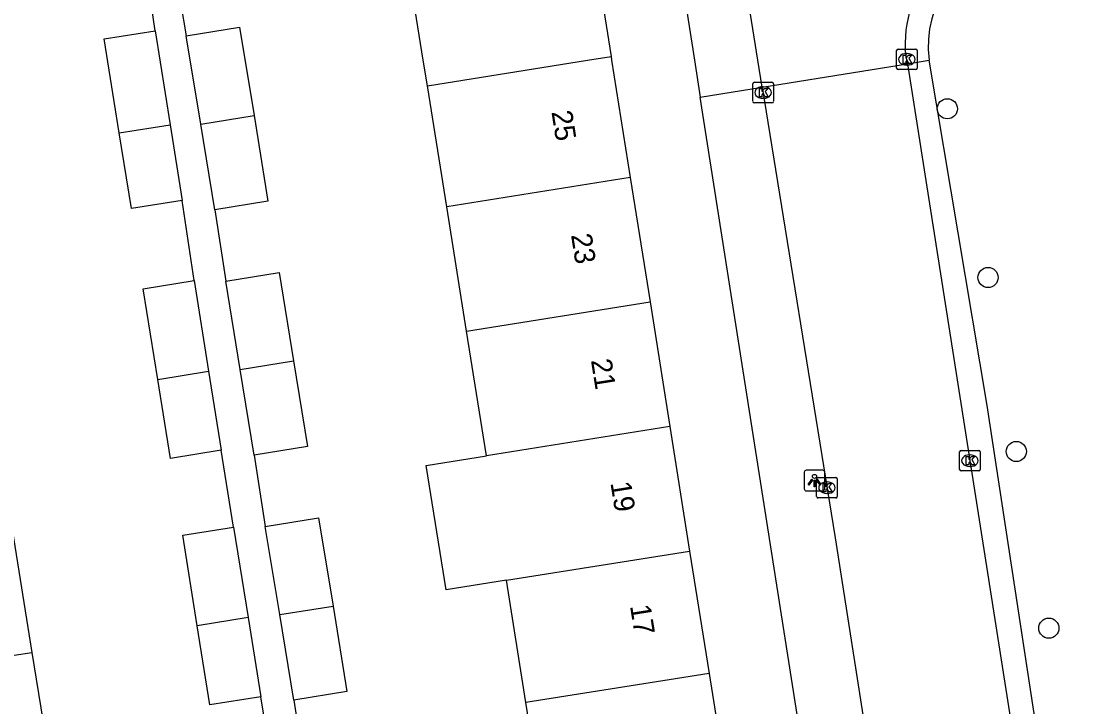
# Model space of a CAD drawing. Extents: x 160077 to 160945, y 386481 to 387498.
# Drawn here: x 160683 to 160734.2, y 386968.6 to 387001.9 of the extents above; entities that cross this region are included whole.
import ezdxf

# ---------------------------------------------------------------- set-up
doc = ezdxf.new("R2010")
doc.units = 0
for name, color, linetype in [('IMGEO_Boom', 7, 'Continuous'), ('IMGEO_Kolk', 7, 'Continuous'), ('IMGEO_Lichtpunt', 7, 'Continuous'), ('IMGEO_Pand', 7, 'Continuous'), ('IMGEO_Pand_nummerreeks', 7, 'Continuous'), ('IMGEO_Rijbaan_lokaal_open', 7, 'Continuous'), ('IMGEO_Voetpad_open', 7, 'Continuous')]:
    doc.layers.add(name, color=color, linetype=linetype)

msp = doc.modelspace()

# ---------------------------------------------------------------- linework, layer by layer
at = {"layer": 'IMGEO_Boom'}
for centre in [(160727.949, 386997.648), (160729.926, 386989.454), (160731.298, 386981.009), (160732.878, 386972.433)]:
    msp.add_circle(centre, 0.489, dxfattribs=at)
at = {"layer": 'IMGEO_Kolk'}
for p, q in [((160725.484, 386999.621), (160725.484, 387000.473)), ((160725.559, 387000.547), (160726.411, 387000.547)), ((160726.485, 387000.473), (160726.485, 386999.621)), ((160725.972, 387000.327), (160725.997, 387000.327)), ((160726.411, 386999.547), (160725.559, 386999.547)), ((160725.995, 386999.767), (160725.97, 386999.767)), ((160718.583, 386998.934), (160719.435, 386998.934)), ((160718.508, 386998.008), (160718.508, 386998.86)), ((160718.996, 386998.714), (160719.021, 386998.714)), ((160719.509, 386998.86), (160719.509, 386998.008)), ((160719.435, 386997.934), (160718.583, 386997.934)), ((160719.019, 386998.154), (160718.994, 386998.154)), ((160728.544, 386980.137), (160728.544, 386980.989)), ((160728.619, 386981.063), (160729.471, 386981.063)), ((160729.545, 386980.989), (160729.545, 386980.137)), ((160729.032, 386980.843), (160729.057, 386980.843)), ((160729.471, 386980.063), (160728.619, 386980.063)), ((160729.055, 386980.283), (160729.03, 386980.283)), ((160721.606, 386978.825), (160721.606, 386979.677)), ((160721.681, 386979.751), (160722.533, 386979.751)), ((160722.094, 386979.531), (160722.119, 386979.531)), ((160722.607, 386979.677), (160722.607, 386978.825)), ((160722.117, 386978.971), (160722.092, 386978.971)), ((160722.533, 386978.751), (160721.681, 386978.751))]:
    msp.add_line(p, q, dxfattribs=at)
for points in [[(160725.484, 386999.621), (160725.484, 387000.473)], [(160725.559, 387000.547), (160726.411, 387000.547)], [(160726.485, 387000.473), (160726.485, 386999.621)], [(160725.805, 387000.247), (160725.928, 387000.247), (160725.928, 387000.096), (160726.058, 387000.247), (160726.222, 387000.247), (160726.076, 387000.096), (160726.229, 386999.847), (160726.077, 386999.847), (160725.992, 387000.011), (160725.928, 386999.944), (160725.928, 386999.847), (160725.805, 386999.847), (160725.805, 387000.247)], [(160726.411, 386999.547), (160725.559, 386999.547)], [(160718.583, 386998.934), (160719.435, 386998.934)], [(160718.508, 386998.008), (160718.508, 386998.86)], [(160718.829, 386998.634), (160718.952, 386998.634), (160718.952, 386998.483), (160719.082, 386998.634), (160719.246, 386998.634), (160719.1, 386998.483), (160719.253, 386998.234), (160719.101, 386998.234), (160719.016, 386998.398), (160718.952, 386998.331), (160718.952, 386998.234), (160718.829, 386998.234), (160718.829, 386998.634)], [(160719.509, 386998.86), (160719.509, 386998.008)], [(160719.435, 386997.934), (160718.583, 386997.934)], [(160728.544, 386980.137), (160728.544, 386980.989)], [(160728.619, 386981.063), (160729.471, 386981.063)], [(160729.545, 386980.989), (160729.545, 386980.137)], [(160728.865, 386980.763), (160728.988, 386980.763), (160728.988, 386980.612), (160729.118, 386980.763), (160729.282, 386980.763), (160729.136, 386980.612), (160729.289, 386980.363), (160729.137, 386980.363), (160729.052, 386980.527), (160728.988, 386980.46), (160728.988, 386980.363), (160728.865, 386980.363), (160728.865, 386980.763)], [(160729.471, 386980.063), (160728.619, 386980.063)], [(160721.606, 386978.825), (160721.606, 386979.677)], [(160721.681, 386979.751), (160722.533, 386979.751)], [(160721.927, 386979.451), (160722.05, 386979.451), (160722.05, 386979.3), (160722.18, 386979.451), (160722.344, 386979.451), (160722.198, 386979.3), (160722.351, 386979.051), (160722.199, 386979.051), (160722.114, 386979.215), (160722.05, 386979.148), (160722.05, 386979.051), (160721.927, 386979.051), (160721.927, 386979.451)], [(160722.607, 386979.677), (160722.607, 386978.825)], [(160722.533, 386978.751), (160721.681, 386978.751)]]:
    msp.add_lwpolyline(points, dxfattribs=at)
for centre, start, end in [((160725.561, 387000.471), 91.552, 178.448), ((160725.561, 387000.471), 91.552, 178.448), ((160726.409, 387000.471), 1.552, 88.448), ((160726.409, 387000.471), 1.552, 88.448), ((160725.561, 386999.623), 181.552, 268.448), ((160725.561, 386999.623), 181.552, 268.448), ((160726.409, 386999.623), 271.552, 358.448), ((160726.409, 386999.623), 271.552, 358.448), ((160718.585, 386998.858), 91.552, 178.448), ((160718.585, 386998.858), 91.552, 178.448), ((160719.433, 386998.858), 1.552, 88.448), ((160719.433, 386998.858), 1.552, 88.448), ((160718.585, 386998.01), 181.552, 268.448), ((160718.585, 386998.01), 181.552, 268.448), ((160719.433, 386998.01), 271.552, 358.448), ((160719.433, 386998.01), 271.552, 358.448), ((160728.621, 386980.987), 91.552, 178.448), ((160728.621, 386980.987), 91.552, 178.448), ((160729.469, 386980.987), 1.552, 88.448), ((160729.469, 386980.987), 1.552, 88.448), ((160728.621, 386980.139), 181.552, 268.448), ((160728.621, 386980.139), 181.552, 268.448), ((160729.469, 386980.139), 271.552, 358.448), ((160729.469, 386980.139), 271.552, 358.448), ((160721.683, 386979.675), 91.552, 178.448), ((160721.683, 386979.675), 91.552, 178.448), ((160722.531, 386979.675), 1.552, 88.448), ((160722.531, 386979.675), 1.552, 88.448), ((160721.683, 386978.827), 181.552, 268.448), ((160721.683, 386978.827), 181.552, 268.448), ((160722.531, 386978.827), 271.552, 358.448), ((160722.531, 386978.827), 271.552, 358.448)]:
    msp.add_arc(centre, 0.0765, start, end, dxfattribs=at)
for centre, major_axis, ratio, start_param, end_param in [((160725.971, 387000.047), (-0.387, 0.002), 0.722429, 4.712389, 7.853982), ((160725.996, 387000.047), (-0.39, 0.002), 0.717154, 1.570796, 4.712389), ((160718.995, 386998.434), (-0.387, 0.002), 0.722429, 4.712389, 7.853982), ((160719.02, 386998.434), (-0.39, 0.002), 0.717154, 1.570796, 4.712389), ((160729.031, 386980.563), (-0.387, 0.002), 0.722429, 4.712389, 7.853982), ((160729.056, 386980.563), (-0.39, 0.002), 0.717154, 1.570796, 4.712389), ((160722.093, 386979.251), (-0.387, 0.002), 0.722429, 4.712389, 7.853982), ((160722.118, 386979.251), (-0.39, 0.002), 0.717154, 1.570796, 4.712389)]:
    msp.add_ellipse(centre, major_axis=major_axis, ratio=ratio, start_param=start_param, end_param=end_param, dxfattribs=at)
at = {"layer": 'IMGEO_Lichtpunt'}
for p, q in [((160721.001, 386980), (160721.001, 386979.193)), ((160721.001, 386980), (160721.001, 386979.193)), ((160721.903, 386980.095), (160721.095, 386980.095)), ((160721.903, 386980.095), (160721.095, 386980.095)), ((160721.997, 386979.193), (160721.997, 386980)), ((160721.997, 386979.193), (160721.997, 386980)), ((160721.095, 386979.099), (160721.903, 386979.099)), ((160721.095, 386979.099), (160721.903, 386979.099))]:
    msp.add_line(p, q, dxfattribs=at)
for points in [[(160721.375, 386979.664), (160721.414, 386979.636), (160721.226, 386979.374), (160721.188, 386979.401), (160721.375, 386979.664)], [(160721.477, 386979.616), (160721.524, 386979.616), (160721.524, 386979.294), (160721.477, 386979.294), (160721.477, 386979.616)], [(160721.587, 386979.636), (160721.625, 386979.663), (160721.812, 386979.401), (160721.773, 386979.373), (160721.587, 386979.636)]]:
    msp.add_lwpolyline(points, dxfattribs=at)
msp.add_circle((160721.5, 386979.798), 0.0994, dxfattribs=at)
for centre, start, end in [((160721.095, 386980), 90, 180), ((160721.095, 386980), 90, 180), ((160721.903, 386980), 0, 90), ((160721.903, 386980), 0, 90), ((160721.095, 386979.193), 180, 270), ((160721.095, 386979.193), 180, 270), ((160721.903, 386979.193), 270, 0), ((160721.903, 386979.193), 270, 360)]:
    msp.add_arc(centre, 0.0946, start, end, dxfattribs=at)
at = {"layer": 'IMGEO_Pand'}
for points in [[(160710.7, 387005.986), (160711.623, 387000.182)], [(160702.709, 386998.764), (160702.512, 387000), (160701.783, 387004.567)], [(160691.005, 387001.185), (160693.591, 387001.607), (160694.292, 386997.313)], [(160687.754, 386996.472), (160687.022, 387001.037), (160689.49, 387001.432)], [(160689.49, 387001.432), (160690.222, 386996.871)], [(160691.704, 386996.902), (160691.005, 387001.185)], [(160702.709, 386998.764), (160710.48, 387000), (160711.623, 387000.182)], [(160711.623, 387000.182), (160711.652, 387000), (160712.556, 386994.312)], [(160703.646, 386992.894), (160702.709, 386998.764)], [(160687.754, 386996.472), (160690.222, 386996.871)], [(160690.222, 386996.871), (160690.81, 386993.198)], [(160691.704, 386996.902), (160694.292, 386997.313)], [(160692.383, 386992.743), (160691.704, 386996.902)], [(160694.292, 386997.313), (160694.97, 386993.165), (160692.383, 386992.743)], [(160690.81, 386993.198), (160688.342, 386992.802), (160687.754, 386996.472)], [(160712.556, 386994.312), (160703.646, 386992.894)], [(160712.556, 386994.312), (160713.517, 386988.269)], [(160704.611, 386986.852), (160703.646, 386992.894)], [(160692.923, 386989.277), (160695.509, 386989.699), (160696.21, 386985.405)], [(160689.618, 386984.505), (160688.912, 386988.907), (160691.381, 386989.303)], [(160691.381, 386989.303), (160692.086, 386984.904)], [(160693.622, 386984.994), (160692.923, 386989.277)], [(160704.611, 386986.852), (160713.517, 386988.269)], [(160713.517, 386988.269), (160714.479, 386982.217)], [(160705.577, 386980.801), (160704.611, 386986.852)], [(160693.622, 386984.994), (160696.21, 386985.405)], [(160696.21, 386985.405), (160696.888, 386981.257), (160694.301, 386980.835)], [(160689.618, 386984.505), (160692.086, 386984.904)], [(160692.086, 386984.904), (160692.701, 386981.068)], [(160694.301, 386980.835), (160693.622, 386984.994)], [(160692.701, 386981.068), (160690.232, 386980.673), (160689.618, 386984.505)], [(160714.479, 386982.217), (160705.577, 386980.801)], [(160714.479, 386982.217), (160715.439, 386976.175)], [(160706.542, 386974.759), (160703.616, 386974.293), (160702.655, 386980.336), (160705.577, 386980.801)], [(160694.841, 386977.37), (160697.427, 386977.792), (160698.128, 386973.498)], [(160682.544, 386977.227), (160683.511, 386971.249)], [(160691.537, 386972.549), (160690.833, 386976.939), (160693.301, 386977.334)], [(160693.301, 386977.334), (160694.005, 386972.948)], [(160695.54, 386973.087), (160694.841, 386977.37)], [(160706.542, 386974.759), (160715.439, 386976.175)], [(160715.439, 386976.175), (160716.384, 386970.234)], [(160707.49, 386968.819), (160706.542, 386974.759)], [(160695.54, 386973.087), (160698.128, 386973.498)], [(160698.128, 386973.498), (160698.806, 386969.35), (160696.219, 386968.928)], [(160694.005, 386972.948), (160691.537, 386972.549)], [(160694.005, 386972.948), (160694.622, 386969.1)], [(160696.219, 386968.928), (160695.54, 386973.087)], [(160694.622, 386969.1), (160692.153, 386968.704), (160691.537, 386972.549)], [(160675.814, 386970.073), (160682.647, 386971.117), (160683.511, 386971.249)], [(160683.511, 386971.249), (160684.479, 386965.272)], [(160716.384, 386970.234), (160707.49, 386968.819)], [(160716.384, 386970.234), (160717.324, 386964.316)], [(160708.435, 386962.902), (160707.49, 386968.819)]]:
    msp.add_lwpolyline(points, dxfattribs=at)
at = {"layer": 'IMGEO_Rijbaan_lokaal_open'}
for points in [[(160718.954, 386998.691), (160718.755, 387000), (160718.331, 387002.642)], [(160726.008, 386999.831), (160725.908, 387000.539)], [(160718.954, 386998.691), (160726.008, 386999.831)], [(160726.008, 386999.831), (160731.321, 386966.051), (160734.191, 386947.924)], [(160718.954, 386998.691), (160722.5, 386976.819), (160725.159, 386959.839), (160727.972, 386941.559), (160731.059, 386921.111), (160732.599, 386912.386), (160732.936, 386909.448), (160733.159, 386907.929)]]:
    msp.add_lwpolyline(points, dxfattribs=at)
msp.add_arc((160731.774, 387000.781), 5.871, 134.7758, 182.3625, dxfattribs=at)
at = {"layer": 'IMGEO_Voetpad_open'}
for points in [[(160713.679, 387012.715), (160715.676, 387000), (160715.958, 386998.207)], [(160689.49, 387001.432), (160688.955, 387005.102)], [(160690.722, 387002.807), (160691.005, 387001.185)], [(160726.008, 386999.831), (160727.064, 387000.002)], [(160733.334, 386960.649), (160729.891, 386983.244), (160727.064, 387000.002)], [(160715.958, 386998.207), (160718.954, 386998.691)], [(160727.753, 386923.118), (160715.958, 386998.207)], [(160691.381, 386989.303), (160690.81, 386993.198)], [(160692.383, 386992.743), (160692.923, 386989.277)], [(160693.301, 386977.334), (160692.701, 386981.068)], [(160694.301, 386980.835), (160694.841, 386977.37)], [(160695.262, 386965.279), (160694.622, 386969.1)], [(160696.219, 386968.928), (160696.76, 386965.461)]]:
    msp.add_lwpolyline(points, dxfattribs=at)
msp.add_arc((160732.185, 387000.68), 5.166, 98.9553, 187.5432, dxfattribs=at)

# ---------------------------------------------------------------- texts
at = {"layer": 'IMGEO_Pand_nummerreeks'}
for s, rotation, p in [('25', 279.0324, (160708.729, 386997.497)), ('23', 279.0324, (160709.678, 386991.523)), ('21', 279.0324, (160710.646, 386985.437)), ('19', 279.0296, (160711.592, 386979.485)), ('17', 279.0324, (160712.542, 386973.512))]:
    msp.add_text(s, height=1, rotation=rotation, dxfattribs=at).set_placement(p)

doc.saveas('drawing.dxf')
